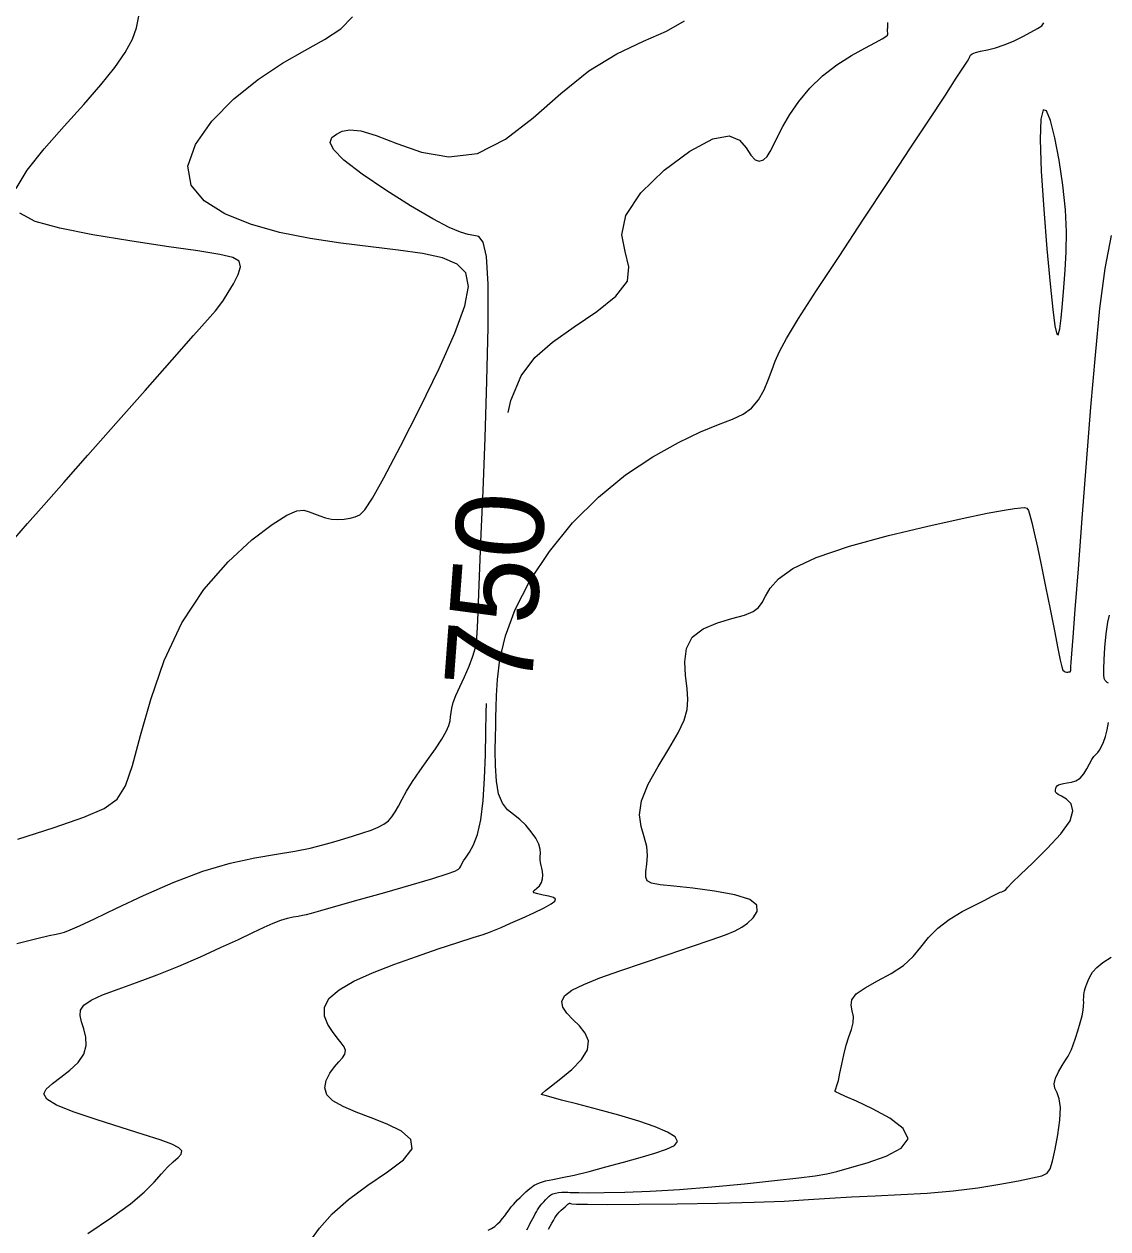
# Model space of a CAD drawing. Extents: x 2566142 to 2571431, y 418755 to 421584.
# Drawn here: x 2568445.9 to 2568693.7, y 420968.6 to 421243.9 of the extents above; entities that cross this region are included whole.
import ezdxf

# ---------------------------------------------------------------- set-up
doc = ezdxf.new("R2010")
doc.units = 0
for name, color, linetype in [('Contour_ADS_Label_Major', 7, 'Continuous'), ('Contour_ADS_Major', 7, 'Continuous'), ('Contour_ADS_Minor', 7, 'Continuous')]:
    doc.layers.add(name, color=color, linetype=linetype)

msp = doc.modelspace()

# ---------------------------------------------------------------- linework, layer by layer
at = {"layer": 'Contour_ADS_Major'}
for points in [[(2568556.61, 421155.18), (2568557.22, 421157.89), (2568559.56, 421163.53), (2568562.67, 421167.72), (2568566.72, 421171.23), (2568571.7, 421174.71), (2568576.84, 421178.22), (2568581.2, 421181.72), (2568583.84, 421185.14), (2568584.2, 421188.47), (2568583.31, 421191.92), (2568582.59, 421195.74), (2568583.47, 421200.18), (2568586.94, 421205.31), (2568592.21, 421210.49), (2568598.09, 421214.9), (2568603.37, 421217.7), (2568607.1, 421218.36), (2568609.48, 421217.41), (2568610.96, 421215.66), (2568612.01, 421213.95), (2568613, 421212.92), (2568613.98, 421212.61), (2568614.91, 421212.9), (2568615.75, 421213.65), (2568616.48, 421214.78), (2568617.23, 421216.27), (2568618.13, 421218.17), (2568619.34, 421220.49), (2568620.98, 421223.24), (2568623.05, 421226.22), (2568625.55, 421229.25), (2568628.46, 421232.1), (2568631.72, 421234.6), (2568635.05, 421236.7), (2568638.09, 421238.4), (2568640.52, 421239.66), (2568642.09, 421240.51), (2568642.93, 421241.05), (2568643.27, 421241.38), (2568643.34, 421241.63), (2568643.33, 421241.9), (2568643.31, 421242.19), (2568643.29, 421242.49), (2568643.29, 421242.79), (2568643.33, 421243.08), (2568643.36, 421243.51), (2568643.32, 421244.24)], [(2568546.98, 421053.56), (2568547.76, 421054.71), (2568548.66, 421056.36), (2568549.55, 421058.73), (2568550.31, 421062.07), (2568550.85, 421066.49), (2568551.19, 421071.62), (2568551.39, 421076.97), (2568551.5, 421082.05), (2568551.58, 421086.6), (2568551.62, 421088.7)], [(2568460.5, 420967.58), (2568465.95, 420971.2), (2568470.25, 420974.35), (2568473.41, 420977.05), (2568475.68, 420979.34), (2568477.35, 420981.23), (2568478.73, 420982.76), (2568480.03, 420983.96), (2568481.14, 420984.92), (2568481.85, 420985.71), (2568481.97, 420986.43), (2568481.29, 420987.15), (2568479.69, 420987.97), (2568477.02, 420988.97), (2568473.16, 420990.22), (2568468.14, 420991.79), (2568462.63, 420993.53), (2568457.43, 420995.3), (2568453.39, 420996.92), (2568451.12, 420998.27), (2568450.45, 420999.45), (2568451.01, 421000.59), (2568452.44, 421001.82), (2568454.36, 421003.26), (2568456.43, 421004.89), (2568458.29, 421006.68), (2568459.61, 421008.57), (2568460.14, 421010.53), (2568460.05, 421012.47), (2568459.61, 421014.31), (2568459.1, 421015.96), (2568458.78, 421017.38), (2568458.88, 421018.61), (2568459.63, 421019.75), (2568461.25, 421020.87), (2568463.9, 421022.08), (2568467.44, 421023.41), (2568471.67, 421024.93), (2568476.36, 421026.68), (2568481.31, 421028.68), (2568486.24, 421030.81), (2568490.87, 421032.89), (2568494.94, 421034.77), (2568498.22, 421036.31), (2568500.82, 421037.53), (2568502.91, 421038.46), (2568504.63, 421039.14), (2568506.15, 421039.6), (2568507.47, 421039.9), (2568508.62, 421040.11), (2568509.58, 421040.27), (2568510.46, 421040.44), (2568511.67, 421040.76), (2568513.75, 421041.35), (2568517.22, 421042.34), (2568522.33, 421043.8), (2568528.38, 421045.52), (2568534.39, 421047.24), (2568539.39, 421048.71), (2568542.65, 421049.73), (2568544.43, 421050.37), (2568545.22, 421050.79), (2568545.51, 421051.13), (2568545.73, 421051.52), (2568546.01, 421052.03), (2568546.4, 421052.69), (2568546.98, 421053.56)]]:
    msp.add_lwpolyline(points, dxfattribs=at)
at = {"layer": 'Contour_ADS_Minor'}
for points in [[(2568444.12, 421206.33), (2568446.66, 421210.54), (2568450.55, 421215.42), (2568455.09, 421220.55), (2568459.6, 421225.54), (2568463.5, 421230.02), (2568466.66, 421233.98), (2568469.07, 421237.44), (2568470.72, 421240.44), (2568471.65, 421243.08), (2568472.17, 421245.72)], [(2568505.99, 421131.73), (2568508.27, 421132.68), (2568509.85, 421132.81), (2568511.09, 421132.49), (2568512.3, 421132.02), (2568513.56, 421131.52), (2568514.86, 421131.08), (2568516.24, 421130.79), (2568517.67, 421130.7), (2568519.11, 421130.78), (2568520.46, 421131), (2568521.65, 421131.3), (2568522.67, 421131.76), (2568523.84, 421132.95), (2568525.55, 421135.55), (2568528.19, 421140.26), (2568531.99, 421147.44), (2568536.41, 421156.17), (2568540.78, 421165.21), (2568544.39, 421173.32), (2568546.67, 421179.54), (2568547.52, 421183.98), (2568546.94, 421187.03), (2568544.94, 421189.08), (2568541.56, 421190.5), (2568536.99, 421191.5), (2568531.46, 421192.26), (2568525.17, 421192.98), (2568518.35, 421193.83), (2568511.31, 421194.91), (2568504.34, 421196.32), (2568497.73, 421198.17), (2568491.84, 421200.55), (2568487.14, 421203.52), (2568484.14, 421207.13), (2568483.36, 421211.43), (2568485.11, 421216.41), (2568488.88, 421221.69), (2568493.92, 421226.81), (2568499.52, 421231.34), (2568505.03, 421234.95), (2568510.14, 421237.84), (2568514.64, 421240.35), (2568518.31, 421242.82), (2568521.04, 421245.54)], [(2568562.31, 421222.51), (2568568.65, 421228.08), (2568575.03, 421233.21), (2568581.43, 421237.1), (2568587.5, 421239.97), (2568592.79, 421242.31), (2568596.85, 421244.61)], [(2568662.06, 421236.49), (2568662.23, 421236.79), (2568662.63, 421237.12), (2568663.37, 421237.43), (2568664.55, 421237.72), (2568666.1, 421238.04), (2568667.93, 421238.49), (2568669.97, 421239.14), (2568672.1, 421240.03), (2568674.18, 421241.06), (2568676.05, 421242.06), (2568677.53, 421242.9), (2568678.52, 421243.51), (2568679.03, 421244.22)], [(2568519.12, 421010.2), (2568518.43, 421011.16), (2568517.48, 421012.3), (2568516.4, 421013.69), (2568515.35, 421015.35), (2568514.64, 421017.22), (2568514.62, 421019.23), (2568515.63, 421021.27), (2568517.93, 421023.28), (2568521.34, 421025.24), (2568525.61, 421027.16), (2568530.46, 421029.05), (2568535.6, 421030.89), (2568540.62, 421032.59), (2568545.1, 421034.05), (2568548.61, 421035.17), (2568550.88, 421035.9), (2568552.31, 421036.39), (2568553.49, 421036.85), (2568554.96, 421037.49), (2568557.15, 421038.45), (2568559.8, 421039.63), (2568562.48, 421040.86), (2568564.8, 421041.98), (2568566.41, 421042.86), (2568567.27, 421043.51), (2568567.44, 421043.99), (2568566.95, 421044.35), (2568565.91, 421044.65), (2568564.6, 421044.91), (2568563.35, 421045.16), (2568562.51, 421045.41), (2568562.3, 421045.68), (2568562.6, 421046.02), (2568563.16, 421046.46), (2568563.75, 421047.03), (2568564.17, 421047.76), (2568564.41, 421048.58), (2568564.49, 421049.44), (2568564.45, 421050.27), (2568564.3, 421051.01), (2568564.12, 421051.68), (2568563.96, 421052.32), (2568563.89, 421052.97), (2568563.93, 421053.66), (2568563.99, 421054.45), (2568563.92, 421055.39), (2568563.58, 421056.53), (2568562.87, 421057.89), (2568561.85, 421059.38), (2568560.61, 421060.85), (2568559.23, 421062.17), (2568557.81, 421063.28), (2568556.46, 421064.41), (2568555.29, 421065.89), (2568554.41, 421068), (2568553.89, 421070.95), (2568553.68, 421074.41), (2568553.65, 421077.92), (2568553.7, 421081.05), (2568553.75, 421083.5), (2568553.79, 421085.58), (2568553.85, 421087.76), (2568553.94, 421090.5), (2568554.14, 421094.18), (2568554.7, 421098.76), (2568555.94, 421104.14), (2568558.15, 421110.17), (2568561.56, 421116.71), (2568566.03, 421123.41), (2568571.32, 421129.92), (2568577.21, 421135.85), (2568583.43, 421140.91), (2568589.64, 421145.06), (2568595.48, 421148.34), (2568600.58, 421150.76), (2568604.66, 421152.43), (2568607.83, 421153.65), (2568610.28, 421154.77), (2568612.21, 421156.16), (2568613.78, 421158.07), (2568615.06, 421160.36), (2568616.09, 421162.74), (2568616.91, 421164.96), (2568617.62, 421166.91), (2568618.58, 421169.08), (2568620.22, 421172.1), (2568622.96, 421176.61), (2568627.08, 421183.03), (2568632.2, 421190.83), (2568637.8, 421199.3), (2568643.36, 421207.7), (2568648.41, 421215.37), (2568652.78, 421222.02), (2568656.35, 421227.47), (2568658.99, 421231.51), (2568660.66, 421234.05), (2568661.54, 421235.4), (2568661.9, 421235.99), (2568662, 421236.24), (2568662.06, 421236.49)], [(2568444.29, 421033.84), (2568448.9, 421034.98), (2568451.7, 421035.64), (2568453.3, 421035.99), (2568454.26, 421036.2), (2568455.16, 421036.44), (2568456.46, 421036.92), (2568458.62, 421037.87), (2568462.07, 421039.5), (2568467.09, 421041.93), (2568473.26, 421044.83), (2568480.01, 421047.77), (2568486.77, 421050.33), (2568493.02, 421052.18), (2568498.65, 421053.42), (2568503.6, 421054.28), (2568507.82, 421054.96), (2568511.31, 421055.65), (2568514.22, 421056.36), (2568516.72, 421057.08), (2568519.01, 421057.78), (2568521.23, 421058.45), (2568523.34, 421059.11), (2568525.26, 421059.76), (2568526.89, 421060.42), (2568528.18, 421061.12), (2568529.2, 421061.89), (2568530.03, 421062.8), (2568530.77, 421063.89), (2568531.5, 421065.21), (2568532.33, 421066.79), (2568533.36, 421068.65), (2568534.69, 421070.82), (2568536.37, 421073.27), (2568538.21, 421075.85), (2568539.98, 421078.33), (2568541.45, 421080.52), (2568542.44, 421082.26), (2568543.01, 421083.61), (2568543.31, 421084.7), (2568543.44, 421085.65), (2568543.54, 421086.58), (2568543.71, 421087.61), (2568544.04, 421088.86), (2568544.62, 421090.46), (2568545.52, 421092.48), (2568546.59, 421094.79), (2568547.66, 421097.17), (2568548.54, 421099.45), (2568549.11, 421101.5), (2568549.42, 421103.61), (2568549.59, 421106.13), (2568549.71, 421109.41), (2568549.88, 421113.81), (2568550.12, 421119.69), (2568550.44, 421127.4), (2568550.84, 421137.29), (2568551.3, 421149.38), (2568551.73, 421162.37), (2568552, 421174.62), (2568551.99, 421184.49), (2568551.6, 421190.78), (2568550.88, 421194.06), (2568549.9, 421195.34), (2568548.75, 421195.63), (2568547.43, 421195.83), (2568545.66, 421196.34), (2568543.08, 421197.43), (2568539.33, 421199.38), (2568534.28, 421202.35), (2568528.6, 421205.93), (2568523.22, 421209.6), (2568519.01, 421212.84), (2568516.67, 421215.23), (2568515.93, 421216.87), (2568516.31, 421217.98), (2568517.33, 421218.78), (2568518.64, 421219.43), (2568520.39, 421219.75), (2568522.88, 421219.52), (2568526.39, 421218.48), (2568531.12, 421216.62), (2568536.79, 421214.67), (2568543.06, 421213.6), (2568549.55, 421214.37), (2568555.97, 421217.58), (2568562.31, 421222.51)], [(2568443.85, 421126.47), (2568446.74, 421129.76), (2568450.45, 421133.96), (2568455.03, 421139.15), (2568460.55, 421145.41), (2568466.94, 421152.66), (2568473.59, 421160.2), (2568479.76, 421167.18), (2568484.69, 421172.76), (2568487.87, 421176.34), (2568489.67, 421178.4), (2568490.69, 421179.66), (2568491.53, 421180.86), (2568492.62, 421182.55), (2568493.83, 421184.59), (2568494.85, 421186.66), (2568495.38, 421188.43), (2568495.12, 421189.7), (2568493.67, 421190.57), (2568490.65, 421191.29), (2568485.65, 421192.08), (2568478.52, 421193.1), (2568470.15, 421194.35), (2568461.63, 421195.75), (2568454.1, 421197.24), (2568448.49, 421198.81), (2568444.97, 421200.67)], [(2568596.82, 421084.84), (2568597.5, 421087.29), (2568597.66, 421089.6), (2568597.46, 421092.12), (2568597.1, 421095.06), (2568596.93, 421098.2), (2568597.33, 421101.23), (2568598.67, 421103.82), (2568601.17, 421105.74), (2568604.39, 421107.09), (2568607.74, 421108.07), (2568610.62, 421108.88), (2568612.58, 421109.69), (2568613.81, 421110.61), (2568614.64, 421111.76), (2568615.4, 421113.2), (2568616.46, 421115.03), (2568618.36, 421117.17), (2568621.68, 421119.54), (2568627, 421122.05), (2568634.58, 421124.6), (2568643.48, 421127.05), (2568652.48, 421129.22), (2568660.33, 421130.95), (2568666.08, 421132.13), (2568669.92, 421132.84), (2568672.31, 421133.22), (2568673.73, 421133.39), (2568674.61, 421133.45), (2568675.15, 421133.29), (2568675.51, 421132.76), (2568675.84, 421131.73), (2568676.27, 421130.04), (2568676.83, 421127.63), (2568677.54, 421124.41), (2568678.4, 421120.33), (2568679.4, 421115.43), (2568680.44, 421110.2), (2568681.42, 421105.26), (2568682.22, 421101.23), (2568682.78, 421098.54), (2568683.14, 421097.01), (2568683.39, 421096.29), (2568683.62, 421096.02), (2568683.89, 421095.9), (2568684.18, 421095.86), (2568684.47, 421095.86), (2568684.72, 421095.89), (2568684.89, 421095.91), (2568685.01, 421095.94), (2568685.08, 421095.97), (2568685.12, 421096.02), (2568685.14, 421096.09), (2568685.15, 421096.25), (2568685.17, 421096.56), (2568685.2, 421097.1), (2568685.27, 421098.04), (2568685.43, 421100.02), (2568685.72, 421103.8), (2568686.2, 421110.12), (2568686.91, 421119.43), (2568687.79, 421130.96), (2568688.77, 421143.63), (2568689.79, 421156.37), (2568690.79, 421168.25), (2568691.84, 421178.9), (2568693.05, 421188.07), (2568694.49, 421195.56)], [(2568444.49, 421057.69), (2568452.86, 421060.33), (2568459.63, 421062.68), (2568464.28, 421064.65), (2568467.23, 421066.79), (2568469.16, 421069.84), (2568470.74, 421074.53), (2568472.55, 421081.32), (2568474.89, 421089.6), (2568477.97, 421098.48), (2568482, 421107.09), (2568487.05, 421114.68), (2568492.6, 421121.03), (2568498.01, 421126.03), (2568502.63, 421129.6), (2568505.99, 421131.73)], [(2568693.77, 421093.28), (2568693.5, 421093.48), (2568693.23, 421093.66), (2568692.99, 421093.93), (2568692.81, 421094.4), (2568692.71, 421095.23), (2568692.69, 421096.59), (2568692.78, 421098.67), (2568692.97, 421101.5), (2568693.25, 421104.57), (2568693.6, 421107.24), (2568693.99, 421108.84)], [(2568552, 420968.32), (2568552.77, 420968.73), (2568553.51, 420969.21), (2568554.16, 420969.75), (2568554.75, 420970.34), (2568555.28, 420970.97), (2568555.79, 420971.63), (2568556.3, 420972.31), (2568556.8, 420972.99), (2568557.3, 420973.64), (2568557.78, 420974.23), (2568558.26, 420974.76), (2568558.75, 420975.26), (2568559.29, 420975.79), (2568559.91, 420976.39), (2568560.65, 420977.1), (2568561.52, 420977.86), (2568562.53, 420978.58), (2568563.71, 420979.18), (2568565.09, 420979.6), (2568566.79, 420979.95), (2568568.94, 420980.35), (2568571.68, 420980.92), (2568575.09, 420981.76), (2568578.93, 420982.79), (2568582.91, 420983.9), (2568586.72, 420984.97), (2568590.08, 420985.94), (2568592.77, 420986.83), (2568594.57, 420987.71), (2568595.27, 420988.62), (2568594.73, 420989.63), (2568593, 420990.75), (2568590.19, 420991.95), (2568586.42, 420993.24), (2568581.88, 420994.6), (2568577.05, 420995.93), (2568572.51, 420997.12), (2568568.81, 420998.07), (2568566.38, 420998.7), (2568565.03, 420999.07), (2568564.42, 420999.25), (2568564.22, 420999.34), (2568564.18, 420999.43), (2568564.41, 420999.67), (2568565.12, 421000.25), (2568566.51, 421001.31), (2568568.65, 421002.96), (2568571.11, 421005.05), (2568573.33, 421007.32), (2568574.74, 421009.56), (2568574.95, 421011.58), (2568574.2, 421013.38), (2568572.86, 421015.01), (2568571.34, 421016.5), (2568570, 421017.91), (2568569.1, 421019.26), (2568568.85, 421020.57), (2568569.47, 421021.85), (2568571.14, 421023.14), (2568573.85, 421024.49), (2568577.53, 421025.96), (2568582.13, 421027.6), (2568587.5, 421029.44), (2568593.15, 421031.35), (2568598.51, 421033.15), (2568603.01, 421034.67), (2568606.25, 421035.82), (2568608.44, 421036.71), (2568610, 421037.54), (2568611.31, 421038.5), (2568612.61, 421039.73), (2568613.51, 421041.13), (2568613.44, 421042.56), (2568611.84, 421043.88), (2568608.39, 421044.97), (2568603.75, 421045.82), (2568598.79, 421046.47), (2568594.41, 421046.93), (2568591.29, 421047.27), (2568589.36, 421047.62), (2568588.37, 421048.14), (2568588.03, 421049), (2568588.08, 421050.3), (2568588.3, 421051.99), (2568588.43, 421053.94), (2568588.26, 421056.03), (2568587.65, 421058.19), (2568586.95, 421060.54), (2568586.6, 421063.23), (2568587.05, 421066.44), (2568588.59, 421070.22), (2568590.85, 421074.31), (2568593.31, 421078.33), (2568595.44, 421081.93), (2568596.82, 421084.84)], [(2568689.98, 421075.9), (2568690.46, 421076.58), (2568690.9, 421077.05), (2568691.33, 421077.48), (2568691.76, 421078.02), (2568692.21, 421078.82), (2568692.66, 421079.87), (2568693.09, 421081.16), (2568693.48, 421082.67), (2568693.8, 421084.35)], [(2568567.4, 420976.81), (2568568.1, 420976.93), (2568568.87, 420976.99), (2568569.61, 420977.02), (2568570.25, 420977.01), (2568570.76, 420976.98), (2568571.47, 420976.94), (2568572.76, 420976.91), (2568575.01, 420976.9), (2568578.52, 420976.92), (2568583.23, 420977.01), (2568589.02, 420977.23), (2568595.72, 420977.63), (2568603.12, 420978.22), (2568610.6, 420978.92), (2568617.45, 420979.65), (2568622.99, 420980.29), (2568626.77, 420980.77), (2568629.39, 420981.21), (2568631.72, 420981.76), (2568634.62, 420982.55), (2568638.63, 420983.71), (2568642.94, 420985.23), (2568646.44, 420987.07), (2568648, 420989.2), (2568646.86, 420991.54), (2568643.78, 420993.9), (2568639.85, 420996.06), (2568636.18, 420997.78), (2568633.66, 420998.9), (2568632.21, 420999.54), (2568631.53, 420999.87), (2568631.33, 421000.05), (2568631.33, 421000.27), (2568631.48, 421000.66), (2568631.73, 421001.36), (2568632.05, 421002.51), (2568632.42, 421004.18), (2568632.84, 421006.23), (2568633.32, 421008.43), (2568633.87, 421010.58), (2568634.47, 421012.5), (2568635.03, 421014.21), (2568635.41, 421015.73), (2568635.48, 421017.13), (2568635.23, 421018.44), (2568634.96, 421019.71), (2568635.11, 421020.99), (2568636.09, 421022.32), (2568638.18, 421023.74), (2568641.01, 421025.29), (2568644.09, 421026.98), (2568646.91, 421028.84), (2568649.11, 421030.88), (2568650.9, 421033.03), (2568652.66, 421035.21), (2568654.75, 421037.34), (2568657.41, 421039.33), (2568660.36, 421041.11), (2568663.21, 421042.61), (2568665.54, 421043.77), (2568667.08, 421044.55), (2568667.95, 421045.01), (2568668.41, 421045.27), (2568668.71, 421045.41), (2568669.03, 421045.53), (2568669.39, 421045.66), (2568669.75, 421045.8), (2568670.05, 421045.96), (2568670.31, 421046.2), (2568670.78, 421046.72), (2568671.79, 421047.77), (2568673.65, 421049.58), (2568676.5, 421052.28), (2568679.81, 421055.53), (2568682.88, 421058.88), (2568685, 421061.87), (2568685.67, 421064.14), (2568685.23, 421065.74), (2568684.18, 421066.81), (2568683.08, 421067.49), (2568682.32, 421067.9), (2568681.92, 421068.15), (2568681.74, 421068.32), (2568681.69, 421068.48), (2568681.67, 421068.7), (2568681.68, 421068.98), (2568681.73, 421069.28), (2568681.85, 421069.58), (2568682.07, 421069.85), (2568682.4, 421070.08), (2568682.88, 421070.27), (2568683.54, 421070.41), (2568684.38, 421070.52), (2568685.35, 421070.68), (2568686.35, 421071.01), (2568687.29, 421071.63), (2568688.12, 421072.58), (2568688.83, 421073.74), (2568689.45, 421074.91), (2568689.98, 421075.9)], [(2568565.81, 420968.59), (2568566.18, 420969.23), (2568566.56, 420969.92), (2568566.94, 420970.57), (2568567.26, 420971.12), (2568567.55, 420971.59), (2568567.87, 420972.02), (2568568.23, 420972.44), (2568568.67, 420972.87), (2568569.14, 420973.3), (2568569.6, 420973.7), (2568569.98, 420974.02), (2568570.24, 420974.24), (2568570.41, 420974.38), (2568570.5, 420974.45), (2568570.55, 420974.49), (2568570.58, 420974.52), (2568570.62, 420974.52), (2568570.7, 420974.5), (2568570.83, 420974.45), (2568571.15, 420974.39), (2568572.24, 420974.31), (2568574.75, 420974.24), (2568579.39, 420974.21), (2568586.51, 420974.24), (2568595.24, 420974.32), (2568604.41, 420974.47), (2568612.84, 420974.7), (2568619.65, 420974.99), (2568625.19, 420975.32), (2568630.11, 420975.66), (2568635.04, 420975.96), (2568640.49, 420976.21), (2568646.35, 420976.47), (2568652.37, 420976.81), (2568658.31, 420977.31), (2568663.91, 420978.01), (2568668.95, 420978.82), (2568673.2, 420979.62), (2568676.45, 420980.29), (2568678.56, 420980.78), (2568679.79, 420981.36), (2568680.49, 420982.36), (2568681, 420984.12), (2568681.61, 420986.84), (2568682.22, 420990.13), (2568682.67, 420993.48), (2568682.8, 420996.36), (2568682.52, 420998.38), (2568682.02, 420999.73), (2568681.56, 421000.76), (2568681.39, 421001.8), (2568681.71, 421003.08), (2568682.39, 421004.52), (2568683.22, 421005.95), (2568684, 421007.17), (2568684.57, 421008.09), (2568684.98, 421008.84), (2568685.34, 421009.64), (2568685.74, 421010.7), (2568686.25, 421012.17), (2568686.81, 421013.91), (2568687.35, 421015.69), (2568687.77, 421017.3), (2568688.01, 421018.59), (2568688.11, 421019.57), (2568688.13, 421020.34), (2568688.11, 421020.97), (2568688.12, 421021.54), (2568688.15, 421022.07), (2568688.22, 421022.57), (2568688.31, 421023.04), (2568688.42, 421023.52), (2568688.59, 421024.04), (2568688.81, 421024.63), (2568689.11, 421025.36), (2568689.52, 421026.24), (2568690.15, 421027.26), (2568691.1, 421028.37), (2568692.5, 421029.53), (2568694.38, 421030.69)], [(2568511.28, 420965.76), (2568513.47, 420968.76), (2568516.38, 420972.04), (2568520.08, 420975.38), (2568524.51, 420978.61), (2568528.98, 420981.64), (2568532.64, 420984.42), (2568534.62, 420986.92), (2568534.33, 420989.08), (2568532.21, 420990.95), (2568528.96, 420992.59), (2568525.3, 420994.02), (2568521.83, 420995.33), (2568518.85, 420996.57), (2568516.54, 420997.86), (2568515.11, 420999.27), (2568514.67, 421000.87), (2568515.02, 421002.54), (2568515.86, 421004.17), (2568516.91, 421005.62), (2568517.92, 421006.79), (2568518.75, 421007.74), (2568519.29, 421008.57), (2568519.44, 421009.36), (2568519.12, 421010.2)], [(2568560.88, 420968.43), (2568561.12, 420968.95), (2568561.35, 420969.44), (2568561.61, 420969.94), (2568561.89, 420970.47), (2568562.19, 420971.02), (2568562.49, 420971.56), (2568562.78, 420972.08), (2568563.05, 420972.56), (2568563.31, 420973.01), (2568563.59, 420973.45), (2568563.92, 420973.9), (2568564.29, 420974.36), (2568564.7, 420974.83), (2568565.13, 420975.28), (2568565.55, 420975.7), (2568565.94, 420976.07), (2568566.36, 420976.38), (2568566.83, 420976.63), (2568567.4, 420976.81)]]:
    msp.add_lwpolyline(points, dxfattribs=at)
msp.add_lwpolyline([(2568683.56, 421183.71), (2568683.87, 421187.64), (2568684.11, 421191.83), (2568684.16, 421196.41), (2568683.94, 421201.5), (2568683.38, 421207.13), (2568682.54, 421212.81), (2568681.56, 421217.92), (2568680.54, 421221.87), (2568679.6, 421224.11), (2568678.83, 421224.3), (2568678.32, 421222.2), (2568678.16, 421217.54), (2568678.42, 421210.32), (2568678.98, 421201.56), (2568679.69, 421192.56), (2568680.42, 421184.59), (2568681.03, 421178.7), (2568681.54, 421174.94), (2568681.96, 421173.08), (2568682.32, 421172.93), (2568682.65, 421174.24), (2568682.95, 421176.7), (2568683.25, 421179.98), (2568683.56, 421183.71)], close=True, dxfattribs=at)

# ---------------------------------------------------------------- texts
at = {"layer": 'Contour_ADS_Label_Major'}
msp.add_text('750', height=20, rotation=85.7063, dxfattribs=at).set_placement((2568561.87, 421091.54))

doc.saveas('drawing.dxf')
